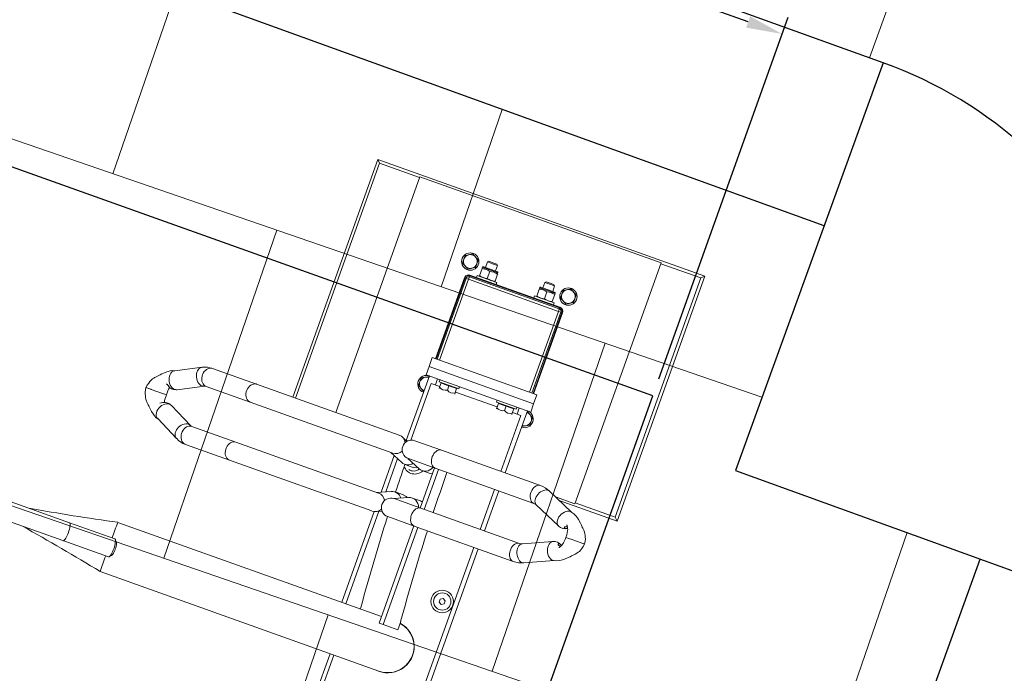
# Model space of a CAD drawing. Header units: metres. Extents: x 134157 to 138734, y 451157 to 455772.
# Tile 680 of 1056: x 136616.602 to 136617.736, y 453959.782 to 453960.535. Entities that reach past the tile are written whole.
import ezdxf

# ---------------------------------------------------------------- set-up
doc = ezdxf.new("R2010")
doc.units = ezdxf.units.M
doc.linetypes.add('TR18X20__G2', pattern=[2.6, 1, -0.4, 0, -0.4, 0, -0.4, 0, -0.4])
doc.layers.add('-DR-alg-hulplijnen', color=210, linetype='Continuous', plot=False)
doc.layers.add('-DR-nw-gr-arc-gras', color=7, linetype='Continuous', true_color=0xb5d5a4)
for name, color, linetype in [('-DR-nw-inr-fietsparkeren Tulip Traverse', 2, 'Continuous'), ('-DR-nw-vh-band 18-20x25', 2, 'TR18X20__G2'), ('-DR-nw-vh-band 18-20x25 hoekblok R 0.50 uitwendig', 2, 'Continuous'), ('-DR-nw-vh-kantverharding', 3, 'Continuous'), ('VELOPA-FIG15', 1, 'Continuous'), ('VELOPA-FIG25', 1, 'Continuous')]:
    doc.layers.add(name, color=color, linetype=linetype)
doc.layers.add('-DR-nw-vh-arc-halfverharding stabilizer', color=7, linetype='Continuous', lineweight=9, true_color=0xe2e1c1, transparency=0.1)
doc.layers.add('-DR-nw-vh-arc-sbs df Drainflow', color=7, linetype='Continuous', lineweight=9, true_color=0xb9747c)
doc.layers.add('-DR-nw-vh-arc-tegels 300x300x45', color=253, linetype='Continuous', lineweight=9)
doc.styles.add('2-5TXT', font='arial.ttf')
doc.dimstyles.new('VELOPA-drukwerk', dxfattribs={"dimscale": 0, "dimtxt": 2.5, "dimasz": 2, "dimexe": 1, "dimexo": 1, "dimgap": 1, "dimtad": 1, "dimdec": 0, "dimdsep": 46, "dimtxsty": '2-5TXT', "dimcen": 8, "dimadec": 1, "dimazin": 0, "dimtfac": 1, "dimtdec": 0, "dimtmove": 0, "dimatfit": 3, "dimfxl": 1, "dimtolj": 1, "dimtzin": 0, "dimarcsym": 0})
pattern_1 = [(115.335625, (136419.71802, 453326.2367), (-0.223681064, -0.105903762), [0.06, -0.187485]), (205.335625, (136419.71802, 453326.2367), (0.105903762, -0.223681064), [0.06, -0.187485])]

# ---------------------------------------------------------------- blocks, each defined once
blk = doc.blocks.new('*D2307')
at = {"layer": '-DR-alg-hulplijnen', "color": 0, "lineweight": -2, "ltscale": 4, "transparency": 16777216}
for p, q in [((129.3, -10), (-313.6, -10)), ((-292.9, -51.4), (-292.9, -3593.6)), ((129.3, -3635), (-313.6, -3635))]:
    blk.add_line(p, q, dxfattribs=at)
at = {"layer": '-DR-alg-hulplijnen', "color": 0, "ltscale": 4, "transparency": 16777216}
for points in [[(-299.8, -51.4), (-285.9, -51.4), (-292.9, -10)], [(-299.8, -3593.6), (-285.9, -3593.6), (-292.9, -3635)]]:
    blk.add_solid(points, dxfattribs=at)
at = {"layer": 'Defpoints', "color": 0, "ltscale": 4, "transparency": 16777216}
for p in [(150, -10), (-292.9, -3635), (150, -3635)]:
    blk.add_point(p, dxfattribs=at)
at = {"layer": '-DR-alg-hulplijnen', "color": 0, "ltscale": 4, "transparency": 16777216, "insert": (-340, -1822.5), "char_height": 51.79, "attachment_point": 5, "rotation": 90, "style": '2-5TXT'}
blk.add_mtext('\\A1;3625', dxfattribs=at)
blk = doc.blocks.new('Tulip Traverse')
at = {"layer": 'VELOPA-FIG15', "color": 252, "linetype": 'Continuous', "lineweight": 9}
for p, q in [((-55, 59.3), (-55, 60)), ((-55, 58), (-55, 59.3)), ((-55, 55), (-55, 58)), ((55, 64), (55, -64)), ((-60, 55), (-59.3, 55)), ((-59.3, 55), (-58, 55)), ((-55, 55), (-58, 55)), ((-55, -55), (-55, 55)), ((-55, 55), (44, 55)), ((72.5, 50), (65, 50)), ((-73.5, 44.4), (-73.5, 25.6)), ((-73.5, -25.6), (-73.5, -44.4)), ((-60, -55), (-59.3, -55)), ((-59.3, -55), (-58, -55)), ((-58, -55), (-55, -55)), ((44, -55), (-55, -55)), ((-55, -55), (-55, -58)), ((72.5, -50), (65, -50)), ((-55, -58), (-55, -59.3)), ((-55, -60), (-55, -59.3))]:
    blk.add_line(p, q, dxfattribs=at)
at = {"layer": 'VELOPA-FIG15', "color": 252, "linetype": 'Continuous', "lineweight": 9, "flags": 128}
for points in [[(163.7, 106), (163.4, 105.5), (162.6, 104.5), (161.5, 103.7), (160.2, 103.1), (158.6, 102.8), (156.9, 102.7), (155.1, 102.8), (153.2, 103.2), (151.3, 103.8), (149.5, 104.7), (147.9, 105.7), (146.4, 106.9), (145.2, 108.2), (144.2, 109.6), (143.6, 111), (143.2, 112.4), (143.2, 113.7), (143.6, 114.9), (143.6, 115)], [(211.3, 106), (211.6, 105.5), (212.4, 104.5), (213.5, 103.7), (214.8, 103.1), (216.4, 102.8), (218.1, 102.7), (219.9, 102.8), (221.8, 103.2), (223.7, 103.8), (225.5, 104.7), (227.1, 105.7), (228.6, 106.9), (229.8, 108.2), (230.8, 109.6), (231.4, 111), (231.8, 112.4), (231.8, 113.7), (231.4, 114.9), (231.4, 115)], [(163, 102.9), (162.8, 101.6), (162.3, 100.3), (161.4, 99.1), (160.3, 98), (158.9, 97.1), (157.2, 96.4), (155.4, 95.8), (153.5, 95.5), (151.5, 95.5), (149.6, 95.7), (147.7, 96.1), (145.9, 96.7), (144.4, 97.5), (143.1, 98.5), (142.1, 99.7), (141.4, 100.9), (141, 102.2), (141, 102.9)], [(212, 102.9), (212.2, 101.6), (212.7, 100.3), (213.6, 99.1), (214.7, 98), (216.1, 97.1), (217.8, 96.4), (219.6, 95.8), (221.5, 95.5), (223.5, 95.5), (225.4, 95.7), (227.3, 96.1), (229.1, 96.7), (230.6, 97.5), (231.9, 98.5), (232.9, 99.7), (233.6, 100.9), (234, 102.2), (234, 102.9)], [(163, -18.1), (162.8, -19.4), (162.3, -20.7), (161.4, -21.9), (160.3, -23), (158.9, -23.9), (157.2, -24.6), (155.4, -25.2), (153.5, -25.5), (151.5, -25.5), (149.6, -25.3), (147.7, -24.9), (145.9, -24.3), (144.4, -23.5), (143.1, -22.5), (142.1, -21.3), (141.4, -20.1), (141, -18.8), (141, -18.1)], [(212, -18.1), (212.2, -19.4), (212.7, -20.7), (213.6, -21.9), (214.7, -23), (216.1, -23.9), (217.8, -24.6), (219.6, -25.2), (221.5, -25.5), (223.5, -25.5), (225.4, -25.3), (227.3, -24.9), (229.1, -24.3), (230.6, -23.5), (231.9, -22.5), (232.9, -21.3), (233.6, -20.1), (234, -18.8), (234, -18.1)], [(163, -244.2), (162.8, -245.7), (162.3, -247.1), (161.4, -248.5), (160.3, -249.7), (158.9, -250.7), (157.2, -251.6), (155.4, -252.1), (153.5, -252.5), (151.5, -252.5), (149.6, -252.3), (147.7, -251.9), (145.9, -251.2), (144.4, -250.2), (143.1, -249.1), (142.1, -247.8), (141.4, -246.4), (141, -244.9), (141, -244.2)], [(212, -244.2), (212.2, -245.7), (212.7, -247.1), (213.6, -248.5), (214.7, -249.7), (216.1, -250.7), (217.8, -251.6), (219.6, -252.1), (221.5, -252.5), (223.5, -252.5), (225.4, -252.3), (227.3, -251.9), (229.1, -251.2), (230.6, -250.2), (231.9, -249.1), (232.9, -247.8), (233.6, -246.4), (234, -244.9), (234, -244.2)], [(163, -298.2), (162.8, -299.7), (162.3, -301.2), (161.4, -302.5), (160.3, -303.7), (158.9, -304.8), (157.2, -305.6), (155.4, -306.2), (153.5, -306.5), (151.5, -306.6), (149.6, -306.4), (147.7, -305.9), (145.9, -305.2), (144.4, -304.3), (143.1, -303.1), (142.1, -301.8), (141.4, -300.4), (141, -299), (141, -298.2)], [(164.1, -302.7), (163.9, -304.2), (163.4, -305.8), (162.6, -307.3), (161.5, -308.7), (160.2, -310.1), (158.6, -311.2), (156.9, -312.2), (155.1, -312.9), (153.2, -313.4), (151.3, -313.6), (149.5, -313.5), (147.9, -313.1), (146.4, -312.5), (145.2, -311.6), (144.2, -310.6), (143.8, -309.9)], [(163.5, -300), (163.9, -301.2), (164.1, -302.7)], [(211.5, -300), (211.1, -301.2), (210.9, -302.7)], [(210.9, -302.7), (211.1, -304.2), (211.6, -305.8), (212.4, -307.3), (213.5, -308.7), (214.8, -310.1), (216.4, -311.2), (218.1, -312.2), (219.9, -312.9), (221.8, -313.4), (223.7, -313.6), (225.5, -313.5), (227.1, -313.1), (228.6, -312.5), (229.8, -311.6), (230.8, -310.6), (231.2, -309.9)], [(212, -298.2), (212.2, -299.7), (212.7, -301.2), (213.6, -302.5), (214.7, -303.7), (216.1, -304.8), (217.8, -305.6), (219.6, -306.2), (221.5, -306.5), (223.5, -306.6), (225.4, -306.4), (227.3, -305.9), (229.1, -305.2), (230.6, -304.3), (231.9, -303.1), (232.9, -301.8), (233.6, -300.4), (234, -299), (234, -298.2)], [(375, -390.9), (373, -391), (371.1, -391.1), (369.4, -391.3), (367.8, -391.6), (366.4, -391.9), (365.3, -392.3), (364.5, -392.8), (364.1, -393.2), (364, -393.6)], [(386, -393.6), (385.9, -393.2), (385.5, -392.8), (384.7, -392.3), (383.6, -391.9), (382.2, -391.6), (380.6, -391.3), (378.9, -391.1), (377, -391), (375, -390.9)]]:
    blk.add_lwpolyline(points, dxfattribs=at)
at = {"layer": 'VELOPA-FIG25', "color": 252, "linetype": 'Continuous', "lineweight": 9}
for p, q in [((-150, 200), (-150, -200)), ((-146.5, 196.5), (-150, 200)), ((150, 200), (-150, 200)), ((-146.5, 196.5), (-146.5, 147.5)), ((146.5, 196.5), (-146.5, 196.5)), ((146.5, 196.5), (150, 200)), ((146.5, 147.5), (146.5, 196.5)), ((150, 129.3), (150, 200)), ((187.5, 172), (187.5, 173.7)), ((187.5, 171.6), (187.5, 172)), ((187.5, 157.2), (187.5, 171.6)), ((-147.5, 147.5), (-147.5, -147.5)), ((147.5, 147.5), (-147.5, 147.5)), ((147.5, 123.7), (147.5, 147.5)), ((187.5, 157.2), (187.5, 156.9)), ((187.5, 156.9), (187.5, 150.7)), ((157.9, 147), (143.6, 115)), ((163.7, 106), (178, 138.2)), ((197, 138.2), (211.3, 106)), ((231.4, 115), (217.1, 147)), ((141, 102.9), (141, -18.1)), ((163, -18.1), (163, 102.9)), ((212, 102.9), (212, -18.1)), ((234, -18.1), (234, 102.9)), ((-70.4, 68), (-79.6, 68)), ((-55, 60), (44, 60)), ((44, 59.3), (-55, 59.3)), ((-55, 58), (44, 58)), ((44, 64), (44, -64)), ((55, 64), (44, 64)), ((65, 64), (55, 64)), ((65, 64), (65, -64)), ((141, 60), (65, 60)), ((79.6, 68), (70.4, 68)), ((212, 60), (163, 60)), ((516, 60), (234, 60)), ((-79.6, 52), (-70.4, 52)), ((-60, 47), (-62.5, 47)), ((-62.5, 23), (-62.5, 47)), ((-60, -55), (-60, 55)), ((-59.3, 55), (-59.3, -55)), ((-58, 55), (-58, -55)), ((67.5, 47), (65, 47)), ((67.5, 47), (67.5, 23)), ((141, 54.7), (72.5, 54.7)), ((72.5, 54.7), (72.5, 44.5)), ((212, 54.7), (163, 54.7)), ((516, 54.7), (234, 54.7)), ((-81.2, 41), (-82.5, 39.7)), ((-82.5, 39.7), (-82.5, 35)), ((-82.5, 35), (-82.5, 30.2)), ((-74.5, 41), (-81.2, 41)), ((-81.2, 41), (-81.2, 35)), ((-81.2, 35), (-81.2, 29)), ((-74.5, 43.4), (-74.5, 26.6)), ((-72.5, 44.4), (-73.5, 44.4)), ((-71.8, 44.5), (-72.4, 44.5)), ((-71.8, 44.5), (-63.2, 44.5)), ((-71.8, 35), (-63.2, 35)), ((-62.6, 44.5), (-63.2, 44.5)), ((-62.5, 41), (-63, 41)), ((-62.5, 44.5), (-62.5, 44.5)), ((68.2, 44.5), (67.5, 44.5)), ((68.2, 44.5), (73.5, 44.5)), ((68.2, 39.7), (68.2, 44.5)), ((68.2, 35), (68.2, 39.7)), ((68.2, 35), (73.5, 35)), ((68.2, 30.2), (68.2, 35)), ((73.5, 44.5), (75, 44.5)), ((75, 44.5), (75, 44.5)), ((301.5, 41.5), (303.3, 44.5)), ((303.3, 38.5), (301.5, 41.5)), ((303.3, 44.5), (306.7, 44.5)), ((306.7, 38.5), (303.3, 38.5)), ((306.7, 44.5), (308.5, 41.5)), ((308.5, 41.5), (306.7, 38.5)), ((-82.5, 30.2), (-81.2, 29)), ((-81.2, 29), (-74.5, 29)), ((-73.5, 25.6), (-72.5, 25.6)), ((-72.5, 25.5), (-72.5, 25.5)), ((-72.4, 25.5), (-71.8, 25.5)), ((-63.2, 25.5), (-71.8, 25.5)), ((-63.2, 25.5), (-62.6, 25.5)), ((-63, 29), (-62.5, 29)), ((-62.5, 23), (-60, 23)), ((65, 23), (67.5, 23)), ((67.5, 25.5), (68.2, 25.5)), ((68.2, 25.5), (68.2, 30.2)), ((68.2, 25.5), (73.5, 25.5)), ((72.5, 25.5), (72.5, -25.5)), ((73.5, 25.5), (75, 25.5)), ((343, 4.2), (353, 4.2)), ((353, -13.7), (353, 4.2)), ((405.2, -341.2), (405.2, -0.1)), ((141, -18.1), (141, -50.6)), ((163, -13.7), (212, -13.7)), ((163, -50.6), (163, -18.1)), ((163, -18.6), (212, -18.6)), ((170.7, -31.3), (170.7, -21.2)), ((204.3, -21.2), (204.3, -31.3)), ((212, -18.1), (212, -50.6)), ((234, -13.7), (353, -13.7)), ((234, -50.6), (234, -18.1)), ((234, -18.6), (353, -18.6)), ((344.8, -18.6), (344.8, -341.1)), ((353, -13.7), (353, -18.6)), ((-81.2, -29), (-82.5, -30.2)), ((-82.5, -30.2), (-82.5, -35)), ((-74.5, -29), (-81.2, -29)), ((-81.2, -29), (-81.2, -35)), ((-74.5, -26.6), (-74.5, -43.4)), ((-72.5, -25.6), (-73.5, -25.6)), ((-71.8, -25.5), (-72.4, -25.5)), ((-71.8, -25.5), (-63.2, -25.5)), ((-62.6, -25.5), (-63.2, -25.5)), ((-62.5, -29), (-63, -29)), ((-60, -23), (-62.5, -23)), ((-62.5, -47), (-62.5, -23)), ((-62.5, -25.5), (-62.5, -25.5)), ((67.5, -23), (65, -23)), ((67.5, -23), (67.5, -47)), ((68.2, -25.5), (67.5, -25.5)), ((68.2, -25.5), (73.5, -25.5)), ((68.2, -30.2), (68.2, -25.5)), ((68.2, -35), (68.2, -30.2)), ((73.5, -25.5), (75, -25.5)), ((75, -25.5), (75, -25.5)), ((-82.5, -35), (-82.5, -39.8)), ((-82.5, -39.8), (-81.2, -41)), ((-81.2, -35), (-81.2, -41)), ((-81.2, -41), (-74.5, -41)), ((-73.5, -44.4), (-72.5, -44.4)), ((-72.5, -44.5), (-72.5, -44.5)), ((-72.4, -44.5), (-71.8, -44.5)), ((-71.8, -35), (-63.2, -35)), ((-63.2, -44.5), (-71.8, -44.5)), ((-63.2, -44.5), (-62.6, -44.5)), ((-63, -41), (-62.5, -41)), ((67.5, -44.5), (68.2, -44.5)), ((68.2, -35), (73.5, -35)), ((68.2, -39.8), (68.2, -35)), ((68.2, -44.5), (68.2, -39.8)), ((68.2, -44.5), (73.5, -44.5)), ((72.5, -44.5), (72.5, -55.3)), ((73.5, -44.5), (75, -44.5)), ((163, -51.2), (169.8, -35.5)), ((170.7, -52.2), (170.7, -42.1)), ((204.3, -42.1), (204.3, -52.2)), ((205.2, -35.5), (212, -51.2)), ((344.8, -44.5), (343, -44.5)), ((-70.4, -52), (-79.6, -52)), ((-62.5, -47), (-60, -47)), ((65, -47), (67.5, -47)), ((72.5, -55.3), (142, -55.3)), ((163, -72.1), (169.8, -56.4)), ((205.2, -56.4), (212, -72.1)), ((405.2, -55.3), (516, -55.3)), ((-79.6, -68), (-70.4, -68)), ((-55, -58), (44, -58)), ((-55, -59.3), (44, -59.3)), ((-55, -60), (44, -60)), ((55, -64), (44, -64)), ((65, -64), (55, -64)), ((144, -60), (65, -60)), ((70.4, -68), (79.6, -68)), ((144.8, -58.9), (141.9, -65.6)), ((209.9, -67.3), (165.1, -67.3)), ((207.8, -62.4), (167.2, -62.4)), ((233.1, -65.6), (230.2, -58.9)), ((344.8, -62.4), (231.7, -62.4)), ((344.8, -67.3), (233.7, -67.3)), ((516, -60), (405.2, -60)), ((141, -69.9), (141, -244.2)), ((163, -244.2), (163, -69.9)), ((212, -69.9), (212, -244.2)), ((234, -244.2), (234, -69.9)), ((-147.5, -147.5), (141, -147.5)), ((-146.5, -147.5), (-146.5, -196.5)), ((-146.5, -196.5), (-150, -200)), ((-150, -200), (141, -200)), ((-146.5, -196.5), (141, -196.5)), ((141, -244.2), (141, -298.2)), ((163, -298.2), (163, -244.2)), ((212, -244.2), (212, -298.2)), ((234, -298.2), (234, -244.2)), ((177.8, -328.3), (163.5, -300)), ((211.5, -300), (197.2, -328.3)), ((143.8, -309.9), (158.2, -338.2)), ((216.8, -338.2), (231.2, -309.9)), ((178.1, -329), (177.9, -328.4)), ((197.1, -328.4), (196.9, -329.1)), ((187.5, -339.9), (187.5, -337.9)), ((187.5, -339.9), (187.5, -340.3)), ((364, -338.1), (364, -393.6)), ((366.8, -335.1), (364.3, -337.4)), ((385.7, -337.4), (383.2, -335.1)), ((386, -393.6), (386, -338.1)), ((187.5, -356.6), (187.5, -340.3)), ((187.5, -357), (187.5, -356.6)), ((187.5, -363), (187.5, -357)), ((364, -393.6), (364, -572.7)), ((386, -393.6), (386, -572.7))]:
    blk.add_line(p, q, dxfattribs=at)
at = {"layer": 'VELOPA-FIG25', "color": 252, "linetype": 'Continuous', "lineweight": 9, "flags": 128}
for points in [[(187.5, 173.7), (184.2, 173.2), (181.6, 172.5), (179.7, 171.7), (177.6, 170.8), (176.1, 169.9), (174.7, 168.9), (172.8, 167.3), (171.1, 165.5), (170.4, 164.7), (169.7, 164.2), (168.2, 162.9), (166.5, 161.2), (163.2, 157.6), (161.8, 155.7), (160.3, 153.2), (158.8, 150.1), (157.6, 146.2)], [(217.4, 146.2), (216.2, 150.1), (214.7, 153.2), (213.2, 155.7), (211.8, 157.6), (208.5, 161.2), (206.8, 162.9), (205.3, 164.2), (204.6, 164.7), (203.9, 165.5), (202.2, 167.3), (200.3, 168.9), (198.9, 169.9), (197.4, 170.8), (195.3, 171.7), (193.4, 172.5), (190.8, 173.2), (187.5, 173.7)], [(173.5, 147), (173.5, 147), (173.6, 147.1), (174, 147.4), (174.7, 147.9), (175.6, 148.5), (176.8, 149.1), (178.2, 149.7), (179.8, 150.1), (181.8, 150.5), (184.4, 150.8), (187.5, 150.7)], [(177, 149.2), (177.2, 148.8), (177.7, 147.7), (178, 146.6), (178, 145.8), (177.9, 145.3), (177.6, 145.1), (177.1, 145.2), (176.5, 145.6), (176, 146.3), (175.8, 147.3), (175.7, 148.4), (175.7, 148.5)], [(187.5, 150.7), (190.1, 150.8), (192.4, 150.6), (194.3, 150.4), (195.8, 150), (198.1, 149.2), (200, 148.1), (200.7, 147.6), (201.1, 147.3), (201.3, 147.2), (201.3, 147.2)], [(197, 146), (197.1, 145.4), (197.3, 145.1), (197.8, 145.1), (198.4, 145.4), (199, 146.2), (199.2, 147.3), (199.3, 148.4), (199.3, 148.5)], [(157.7, 146.2), (157.6, 145.2), (157.8, 143.7), (158.3, 142.2), (159.3, 140.7), (160.6, 139.3), (162.2, 137.9), (164, 136.8), (166, 135.9), (168, 135.3), (170, 134.9), (172, 134.9), (173.8, 135.1), (175.4, 135.7), (176.7, 136.5), (177.7, 137.5), (178, 138.3)], [(217.3, 146.2), (217.5, 145.2), (217.3, 143.7), (216.7, 142.2), (215.7, 140.7), (214.4, 139.3), (212.8, 137.9), (211, 136.8), (209, 135.9), (207, 135.3), (205, 134.9), (203, 134.9), (201.2, 135.1), (199.6, 135.7), (198.3, 136.5), (197.3, 137.5), (197, 138.3)], [(-79.6, 68), (-80.6, 66.3), (-81.6, 64.5), (-83.1, 61.9), (-84.2, 60)], [(-84.2, 60), (-83.3, 58.3), (-82.2, 56.5), (-80.7, 53.9), (-79.6, 52)], [(-65.8, 60), (-66.7, 61.7), (-67.8, 63.5), (-69.3, 66.1), (-70.4, 68)], [(-70.4, 52), (-69.4, 53.7), (-68.4, 55.5), (-66.9, 58.1), (-65.8, 60)], [(70.4, 68), (69.4, 66.3), (68.4, 64.5), (66.9, 61.9), (65.8, 60)], [(84.2, 60), (83.3, 61.7), (82.2, 63.5), (80.7, 66.1), (79.6, 68)], [(-71.8, 44.5), (-72.4, 41.3), (-72.4, 41)], [(-62.6, 41), (-62.6, 41.5), (-63.2, 44.5)], [(-72.4, 29), (-72.4, 28.5), (-71.8, 25.5)], [(-63.2, 25.5), (-62.6, 28.7), (-62.6, 29)], [(170.6, -21.2), (170.7, -21.1), (170.2, -18.6)], [(204.4, -21.2), (204.3, -21.1), (204.8, -18.6)], [(-71.8, -25.5), (-72.4, -28.7), (-72.4, -29)], [(-62.6, -29), (-62.6, -28.5), (-63.2, -25.5)], [(-72.4, -41), (-72.4, -41.5), (-71.8, -44.5)], [(-63.2, -44.5), (-62.6, -41.3), (-62.6, -41)], [(169.1, -37), (170.1, -38.6), (170.6, -42.1)], [(205.9, -37), (204.9, -38.6), (204.4, -42.1)], [(-79.6, -52), (-80.6, -53.7), (-81.6, -55.5), (-83.1, -58.1), (-84.2, -60)], [(-65.8, -60), (-66.7, -58.3), (-67.8, -56.5), (-69.3, -53.9), (-70.4, -52)], [(-84.2, -60), (-83.3, -61.7), (-82.2, -63.5), (-80.7, -66.1), (-79.6, -68)], [(-70.4, -68), (-69.4, -66.3), (-68.4, -64.5), (-66.9, -61.9), (-65.8, -60)], [(65.8, -60), (66.7, -61.7), (67.8, -63.5), (69.3, -66.1), (70.4, -68)], [(79.6, -68), (80.6, -66.3), (81.6, -64.5), (83.1, -61.9), (84.2, -60)], [(144.1, -60.4), (143.9, -59.5), (143.7, -57.8)], [(178.5, -331.1), (178.3, -329.5), (177.8, -328.3)], [(196.6, -331.1), (196.8, -329.5), (197.2, -328.3)], [(158.1, -338), (158.8, -340.4), (160.2, -343.1), (161.5, -345.1), (162.6, -346.5), (163.6, -347.8), (165, -349.4), (166.7, -351), (168.5, -352.6), (170, -354.2), (171.3, -355.6), (172.5, -356.8), (173.4, -357.5), (174.3, -358.2), (175.6, -359.1), (177.5, -360.2), (179.4, -361), (181.6, -361.8), (184.4, -362.5), (187.5, -363)], [(158.2, -338.2), (158.3, -338.5), (159.3, -339.8), (160.6, -340.8), (162.2, -341.5), (164, -341.9), (166, -341.9), (168, -341.6), (170, -341), (172, -340.2), (173.8, -339), (175.4, -337.6), (176.7, -336.1), (177.7, -334.4), (178.3, -332.7), (178.5, -331.1)], [(176.9, -339.6), (176.6, -340.1), (176, -341.1), (175.8, -341.8), (175.7, -342), (175.7, -341.8), (175.8, -341.3), (175.8, -340.6)], [(187.5, -363), (190.4, -362.6), (193, -361.9), (195.1, -361.2), (196.9, -360.4), (198.8, -359.4), (200.2, -358.6), (201.2, -357.9), (203.6, -355.8), (205.4, -353.8), (206.2, -352.9), (207.2, -352), (208.4, -351), (209.7, -349.7), (211.4, -347.8), (213.5, -345.1), (215, -342.8), (216.3, -340.1), (217, -338)], [(216.8, -338.2), (216.7, -338.5), (215.7, -339.8), (214.4, -340.8), (212.8, -341.5), (211, -341.9), (209, -341.9), (207, -341.6), (205, -341), (203, -340.2), (201.2, -339), (199.6, -337.6), (198.3, -336.1), (197.3, -334.4), (196.8, -332.7), (196.6, -331.1)], [(375, -335.4), (373, -335.4), (371.1, -335.6), (369.4, -335.8), (367.8, -336.1), (366.4, -336.4), (365.3, -336.8), (364.5, -337.2), (364.1, -337.7), (364, -338.1)], [(366.8, -335.1), (366.9, -335), (367.6, -334.6), (368.7, -334.3), (370, -334), (371.5, -333.8), (373.2, -333.6), (375, -333.6)], [(375, -333.6), (376.8, -333.6), (378.5, -333.8), (380, -334), (381.3, -334.3), (382.4, -334.6), (383.1, -335), (383.2, -335.1)], [(386, -338.1), (385.9, -337.7), (385.5, -337.2), (384.7, -336.8), (383.6, -336.4), (382.2, -336.1), (380.6, -335.8), (378.9, -335.6), (377, -335.4), (375, -335.4)]]:
    blk.add_lwpolyline(points, dxfattribs=at)
at = {"layer": 'VELOPA-FIG25', "color": 252, "linetype": 'Continuous', "lineweight": 9}
for centre, radius in [((-75, 60), 10), ((-75, 60), 7.99), ((305, 41.5), 13), ((305, 41.5), 10), ((-75, -60), 10), ((-75, -60), 7.99)]:
    blk.add_circle(centre, radius, dxfattribs=at)
for centre, radius, start, end in [((166.8, 142.9), 12.2, 337.8623, 31.5529), ((206.5, 142.7), 10.6, 146.3903, 204.8393), ((203.7, 145.5), 6.81, 146.8818, 175.2477), ((170.6, 102.9), 29.6, 155.7861, 179.8928), ((204.3, 102.8), 29.7, 0.1514, 24.1697), ((170.6, 102.9), 7.55, 155.1668, 179.6512), ((204.3, 102.8), 7.74, 0.6543, 24.5277), ((75, 60), 10, 0, 180), ((-55, 55), 5, 90, 180), ((-55, 55), 4.33, 90, 180), ((-55, 55), 3, 90, 180), ((75, 60), 7.99, 0, 180), ((-73.5, 43.4), 1, 90, 180), ((-56.6, 39.7), 15.9, 162.623, 197.377), ((-56.6, 30.2), 15.9, 162.623, 197.377), ((-78.4, 39.7), 15.9, 342.623, 17.377), ((-78.4, 30.2), 15.9, 342.623, 17.377), ((66.3, 39.7), 8.65, 326.7092, 33.2908), ((66.3, 39.7), 8.65, 326.7092, 33.2908), ((66.3, 30.2), 8.65, 326.7092, 33.2908), ((66.3, 30.2), 8.65, 326.7092, 33.2908), ((-73.5, 26.6), 1, 180, 270), ((375, -0.2), 30.5, 351.3116, 171.5322), ((375, 0), 30.1, 359.7685, 171.8778), ((151.8, 2374.2), 2377.7, 271.9815, 274.6127), ((143.9, 2582.8), 2586.4, 270.4234, 271.5091), ((159.9, -31.2), 10.8, 336.6454, 73.2251), ((215.1, -31.2), 10.8, 106.7749, 203.3546), ((-73.5, -26.6), 1, 90, 180), ((-56.6, -30.2), 15.9, 162.623, 197.377), ((-78.4, -30.2), 15.9, 342.623, 17.377), ((66.3, -30.2), 8.65, 326.7092, 33.2908), ((66.3, -30.2), 8.65, 326.7092, 33.2908), ((165, -42), 13, 308.5211, 64.2094), ((-73.5, -43.4), 1, 180, 270), ((-56.6, -39.8), 15.9, 162.623, 197.377), ((-78.4, -39.8), 15.9, 342.623, 17.377), ((66.3, -39.8), 8.65, 326.7092, 33.2908), ((66.3, -39.8), 8.65, 326.7092, 33.2908), ((160, -52.2), 10.6, 336.4239, 53.9235), ((165, -43.5), 10, 344.534, 60), ((215, -52.2), 10.6, 126.0765, 203.5761), ((151.8, 2325.5), 2377.7, 271.9815, 274.6127), ((-55, -55), 5, 180, 270), ((-55, -55), 4.33, 180, 270), ((-55, -55), 3, 180, 270), ((152, -50.6), 11, 180, 0), ((143.9, 2532.4), 2584.7, 270.5924, 271.3342), ((223, -50.6), 11, 180, 0), ((75, -60), 10, 180, 270), ((75, -60), 7.99, 180, 0), ((75, -60), 10, 270, 0), ((151.8, -69.9), 10.8, 117.2731, 179.8312), ((152.2, -69.9), 10.8, 0.2889, 62.6068), ((222.8, -69.9), 10.8, 117.3932, 179.7111), ((223.2, -69.9), 10.8, 0.1688, 62.7269), ((166.8, -298.1), 25.8, 180.2355, 207.0877), ((167, -298.1), 3.97, 181.9945, 208.1185), ((208.1, -298.1), 3.91, 331.6748, 358.2049), ((208.3, -298.1), 25.7, 332.8595, 359.8173), ((169.3, -333.5), 9.75, 321.0819, 23.2647), ((184.6, -315.5), 22.6, 253.7081, 277.3997), ((190.4, -314.6), 23.4, 262.9442, 285.569), ((208.2, -333.6), 12.2, 160.5636, 222.1963), ((-2308.5, -892.7), 2710, 9.5497, 11.7415), ((359.7, 230.5), 571.9, 268.5109, 270.4289), ((3112.6, -902.9), 2765.1, 168.2804, 170.4286), ((391, 146.7), 488.1, 269.4088, 271.6564)]:
    blk.add_arc(centre, radius, start, end, dxfattribs=at)
blk = doc.blocks.new('Tulip fietsenrek rail')
at = {"layer": '-DR-alg-hulplijnen'}
blk.add_lwpolyline([(3150, -1935), (3150, -10), (150, -10), (150, -1935)], close=True, dxfattribs=at)
at = {"layer": 'VELOPA-FIG15'}
blk.add_blockref('Tulip Traverse', (150, -200), dxfattribs=at)
at = {"layer": '-DR-alg-hulplijnen', "ltscale": 4}
dim = blk.add_linear_dim(base=(-292.9, -3635), p1=(150, -10), p2=(150, -3635), angle=90, dimstyle='VELOPA-drukwerk', override={"dimscale": 20.716723}, dxfattribs=at)
dim.commit()
dim.dimension.update_dxf_attribs({"geometry": '*D2307', "text_midpoint": (-340, -1822.5)})

msp = doc.modelspace()

# ---------------------------------------------------------------- hatches: boundary and pattern name
at = {"layer": '-DR-nw-gr-arc-gras', "transparency": 33554687}
h = msp.add_hatch(dxfattribs=at)
h.set_pattern_fill('AGR-BOLLEN', color=256, scale=0.1, pattern_type=2)
h.set_pattern_definition(pattern_1)
edge = h.paths.add_edge_path()
edge.add_arc((-7000776.8095, 3043164.5676), 7592527.9974, 340.05675056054, 340.05722562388)
edge.add_line((136455.7816, 453494.2543), (136455.1236, 453494.4934))
edge.add_arc((380495.2224, 364992.5484), 259592.3036, 160.066656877, 160.080445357)
edge.add_line((136433.8323, 453435.7615), (136433.8135, 453435.7683))
edge.add_line((136433.8135, 453435.7683), (136432.1795, 453431.2551))
edge.add_line((136432.1795, 453431.2551), (136432.1983, 453431.2483))
edge.add_line((136432.1983, 453431.2483), (136431.6776, 453429.8696))
edge.add_line((136431.6776, 453429.8696), (136432.3364, 453429.6312))
edge.add_line((136432.3364, 453429.6312), (136434.3093, 453435.0766))
h = msp.add_hatch(dxfattribs=at)
h.set_pattern_fill('AGR-BOLLEN', color=256, scale=0.1, pattern_type=2)
h.set_pattern_definition(pattern_1)
edge = h.paths.add_edge_path()
edge.add_line((136644.2753, 454017.4218), (136643.9351, 454016.4815))
edge.add_line((136643.9351, 454016.4815), (136643.8839, 454016.3403))
edge.add_line((136643.8839, 454016.3403), (136644.5422, 454016.1017))
edge.add_arc((1711333.9831, -116117.4265), 1674723.5818, 160.0956720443, 160.0966573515, ccw=False)
edge.add_line((136654.3469, 454043.1813), (136653.6889, 454043.4199))
edge.add_line((136653.6889, 454043.4199), (136653.6378, 454043.279))
edge.add_line((136653.6378, 454043.279), (136653.2975, 454042.3387))
edge.add_line((136653.2975, 454042.3387), (136644.2753, 454017.4218))
h = msp.add_hatch(dxfattribs=at)
h.set_pattern_fill('AGR-BOLLEN', color=256, scale=0.1, pattern_type=2)
h.set_pattern_definition(pattern_1)
h.paths.add_polyline_path([(136623.2818, 453954.4516, 0.016644), (136622.2926, 453951.4069), (136620.7154, 453945.9395, -0.016644), (136619.6481, 453942.6543), (136615.1747, 453930.3003), (136616.115, 453929.9599), (136620.5883, 453942.3138, 0.016644), (136621.6762, 453945.6623), (136623.2534, 453951.1297, -0.016644), (136624.222, 453954.1111), (136660.1396, 454053.2258), (136661.74, 454052.55), (136663.585, 454057.802), (136661.9934, 454058.3644), (136678.2856, 454103.4166), (136677.3454, 454103.7571)])
h = msp.add_hatch(dxfattribs=at)
h.set_pattern_fill('AGR-BOLLEN', color=256, scale=0.1, pattern_type=2)
h.set_pattern_definition(pattern_1)
edge = h.paths.add_edge_path()
edge.add_line((136622.3415, 453954.7921), (136627.9025, 453970.1503))
edge.add_line((136627.9025, 453970.1503), (136627.2444, 453970.389))
edge.add_line((136627.2444, 453970.389), (136627.1934, 453970.2481))
edge.add_line((136627.1934, 453970.2481), (136626.853, 453969.3078))
edge.add_line((136626.853, 453969.3078), (136622.0238, 453955.9706))
edge.add_line((136622.0238, 453955.9706), (136621.6837, 453955.0313))
edge.add_line((136621.6837, 453955.0313), (136621.3533, 453954.0897))
edge.add_arc((136668.5081, 453938.0751), 49.8, 161.24164, 163.90872)
edge.add_line((136620.6592, 453951.8781), (136619.082, 453946.4107))
edge.add_arc((136570.8488, 453960.3246), 50.2, 340.09465, 343.90872, ccw=False)
edge.add_line((136618.0496, 453943.2331), (136613.5763, 453930.8791))
edge.add_line((136613.5763, 453930.8791), (136614.2344, 453930.6408))
edge.add_line((136614.2344, 453930.6408), (136618.7078, 453942.9948))
edge.add_arc((136570.8488, 453960.3246), 50.9, 340.09465, 343.90872)
edge.add_line((136619.7546, 453946.2167), (136621.3318, 453951.6841))
edge.add_arc((136668.5081, 453938.0751), 49.1, 160.09465, 163.90872, ccw=False)
at = {"layer": '-DR-nw-vh-arc-halfverharding stabilizer'}
h = msp.add_hatch(dxfattribs=at)
h.set_pattern_fill('GRAVEL', color=256, scale=0.03)
h.set_pattern_definition([(228.0127875, (0.54864, 0.762), (-6.096000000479, -6.8579999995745), [0.102516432, -10.1491450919]), (184.969741, (0.48006, 0.6858), (9.1439999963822, 0.7620000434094), [0.175921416, -17.416214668]), (132.5104471, (0.3048, 0.67056), (7.6200000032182, -8.381999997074), [0.124044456, -12.2804168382]), (267.273689, (0.00762, 0.48006), (0.762000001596, 15.23999999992), [0.160201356, -15.8599312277]), (292.83365418, (0, 0.32004), (-3.810000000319, 9.1439999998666), [0.15709011, -15.5519423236]), (357.273689, (0.06096, 0.17526), (-15.23999999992, 0.762000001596), [0.160201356, -15.8599312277]), (37.69424047, (0.22098, 0.16764), (-9.9059999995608, -7.6200000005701), [0.211858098, -20.9739345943]), (72.25532837, (0.38862, 0.29718), (5.3340000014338, 16.7639999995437), [0.200015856, -19.8015769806]), (121.42956562, (0.44958, 0.48768), (-6.096000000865, 9.9059999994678), [0.1607439, -15.9136637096]), (175.2363583, (0.36576, 0.62484), (8.38199999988, -0.762000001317), [0.183513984, -8.992181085]), (222.3974378, (0.18288, 0.64008), (-9.1439999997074, -8.3820000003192), [0.237323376, -23.4950317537]), (138.81407483, (0.762, 0.47244), (-5.33399999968, 4.572000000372), [0.081001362, -8.0191697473]), (171.4692344, (0.70104, 0.52578), (9.906000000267, -1.5239999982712), [0.154104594, -15.2563916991]), (225, (0.54864, 0.54864), (-1e-16, -0.762), [0.107762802, -0.9698679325]), (203.19859051, (0.4953, 0.64008), (3.810000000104, 1.523999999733), [0.058032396, -5.7451867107]), (291.80140949, (0.44196, 0.61722), (-0.76200000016, 2.285999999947), [0.082069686, -4.021425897]), (30.96375653, (0.47244, 0.54102), (2.286000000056, 1.523999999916), [0.133295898, -4.3098894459]), (161.56505118, (0.58674, 0.6096), (1.52400000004, -0.76199999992), [0.096386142, -2.313269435]), (16.389540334, (0, 0.61722), (7.62, 2.286), [0.1350264, -13.3676480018]), (70.34617594, (0.12954, 0.65532), (-3.048000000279, -8.381999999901), [0.113279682, -11.2146647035]), (293.19859051, (0.58674, 0.762), (-1.523999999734, 3.810000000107), [0.11606403, -5.6871550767]), (343.61045967, (0.63246, 0.65532), (-7.6200000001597, 2.285999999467), [0.1350264, -13.3676480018]), (339.44395478, (0, 0.14478), (-3.81, 1.524), [0.13021056, -6.3803202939]), (294.7751406, (0.12192, 0.09906), (-3.810000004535, 8.381999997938), [0.109101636, -10.8010780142]), (66.80140949, (0.59436, 0), (1.52399999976, 3.810000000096), [0.11606403, -5.6871550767]), (17.35402464, (0.64008, 0.10668), (-9.905999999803, -3.0480000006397), [0.127734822, -12.645712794]), (69.44395478, (0.22098, 0), (-1.524000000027, -3.80999999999), [0.06510528, -6.4454255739]), (101.309932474, (0.54864, 0), (-0.762, 3.048), [0.03885438, -3.8465984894]), (165.96375653, (0.54102, 0.0381), (2.286, -0.762), [0.15709011, -2.9847163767]), (186.00900596, (0.38862, 0.0762), (7.6199999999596, 0.7620000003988), [0.1455801, -14.412409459]), (303.69006753, (0.47244, 0.47244), (-0.76200000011, 1.52399999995), [0.109897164, -2.6375329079]), (353.15722659, (0.5334, 0.381), (12.9540000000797, -1.5239999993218), [0.191867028, -18.9948027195]), (60.9453959, (0.7239, 0.35814), (-3.048000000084, -5.333999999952), [0.078452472, -7.7668176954]), (90, (0.762, 0.4267), (-0.762, 0.762), [0.04572, -0.71628]), (120.25643716, (0.37338, 0.09906), (3.047999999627, -5.334000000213), [0.105860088, -10.480182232]), (48.0127875, (0.32004, 0.1905), (6.0960000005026, 6.857999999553), [0.205032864, -10.0466286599]), (0, (0.4572, 0.3429), (0.762, 0.762), [0.19812, -0.56388]), (325.3048465, (0.65532, 0.3429), (7.6200000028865, -5.3339999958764), [0.120482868, -11.9277950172]), (254.0546041, (0.75438, 0.27432), (-0.761999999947, -3.048000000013), [0.110948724, -5.4364950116]), (207.64597536, (0.7239, 0.16764), (-14.478000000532, -7.6199999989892), [0.18064353, -17.8837393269]), (175.42607874, (0.56388, 0.08382), (-9.9059999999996, 0.7619999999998), [0.191108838, -18.9197539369])])
edge = h.paths.add_edge_path()
edge.add_line((136623.2818, 453954.4516), (136628.7762, 453969.6253))
edge.add_line((136628.7762, 453969.6253), (136627.9299, 453969.9317))
edge.add_line((136627.9299, 453969.9317), (136621.88, 453953.224))
edge.add_line((136621.88, 453953.224), (136619.38, 453944.5574))
edge.add_line((136619.38, 453944.5574), (136614.3285, 453930.6068))
edge.add_line((136614.3285, 453930.6068), (136615.1747, 453930.3003))
edge.add_line((136615.1747, 453930.3003), (136619.6481, 453942.6543))
edge.add_arc((136570.8488, 453960.3246), 51.9, 340.09465, 343.90872)
edge.add_line((136620.7154, 453945.9395), (136622.2926, 453951.4069))
edge.add_arc((136668.5081, 453938.0751), 48.1, 160.09465, 163.90872, ccw=False)
at = {"layer": '-DR-nw-vh-arc-sbs df Drainflow'}
h = msp.add_hatch(dxfattribs=at)
h.set_pattern_fill('AVH-SBS_KEIFORMAAT_ELLEBOOG_01', color=256, scale=3, angle=250, pattern_type=2)
h.set_pattern_definition([(250, (0, 0), (0.38451382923, 0.17930174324), [0.9, -0.3]), (340, (-0.2052, -0.56382), (0.38451382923, 0.17930174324), [0.9, -0.3]), (250, (0.03835, -0.3332), (0.38451382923, 0.17930174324), [0, -1.2]), (250, (0.0254, -0.80738), (0.38451382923, 0.17930174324), [0, -1.2])])
h.paths.add_polyline_path([(136621.6821, 453971.7686), (136620.3657, 453972.2453, 0.414214), (136619.9815, 453972.0654), (136616.1002, 453961.3464, 0.414214), (136616.2801, 453960.9622), (136617.5965, 453960.4856, -0.41419), (136617.8964, 453959.8452), (136618.0326, 453960.2213), (136622.3224, 453972.0685, -0.414192)])
at = {"layer": '-DR-nw-vh-arc-tegels 300x300x45'}
h = msp.add_hatch(dxfattribs=at)
h.set_pattern_fill('AVH-TEGEL_200X200_HALFST', color=256, scale=2, angle=71, pattern_type=2)
h.set_pattern_definition([(71, (0, 0), (-0.05887645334, 0.44332106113), [0.4, -0.4]), (161, (0, 0), (-0.13022726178, -0.37820743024), [])])
edge = h.paths.add_edge_path()
edge.add_line((136619.9637, 453972.6036), (136621.7502, 453971.9567))
edge.add_line((136621.7502, 453971.9567), (136621.8523, 453972.2388))
edge.add_line((136621.8523, 453972.2388), (136621.5702, 453972.3409))
edge.add_line((136621.5702, 453972.3409), (136621.6383, 453972.529))
edge.add_line((136621.6383, 453972.529), (136622.149, 453973.9393))
edge.add_line((136622.149, 453973.9393), (136622.2171, 453974.1274))
edge.add_line((136622.2171, 453974.1274), (136619.0737, 453979.2259))
edge.add_line((136619.0737, 453979.2259), (136618.2797, 453977.4658))
edge.add_line((136618.2797, 453977.4658), (136617.8609, 453977.659))
edge.add_line((136617.8609, 453977.659), (136616.918, 453975.615))
edge.add_line((136616.918, 453975.615), (136617.4981, 453974.2609))
edge.add_line((136617.4981, 453974.2609), (136610.5072, 453955.0234))
edge.add_line((136610.5072, 453955.0234), (136615.3663, 453954.519))
edge.add_line((136615.3663, 453954.519), (136615.637, 453954.4001))
edge.add_line((136615.637, 453954.4001), (136616.0161, 453955.321))
edge.add_arc((136569.7812, 453973.8242), 49.8, 338.18875, 340.09465)
edge.add_line((136616.6059, 453956.8689), (136617.7083, 453959.9133))
edge.add_line((136617.7083, 453959.9133), (136617.4262, 453960.0154))
edge.add_line((136617.4262, 453960.0154), (136617.5284, 453960.2975))
edge.add_line((136617.5284, 453960.2975), (136615.7419, 453960.9444))
edge.add_line((136615.7419, 453960.9444), (136619.9637, 453972.6036))

# ---------------------------------------------------------------- linework, layer by layer
at = {"layer": '-DR-nw-vh-band 18-20x25'}
msp.add_lwpolyline([(136617.5284, 453960.2975), (136615.7419, 453960.9444), (136619.9637, 453972.6036), (136621.7502, 453971.9567)], dxfattribs=at)
msp.add_lwpolyline([(136616.0159, 453955.3204, 0.008319), (136616.6059, 453956.8689), (136617.7083, 453959.9133)], format="xyb", dxfattribs=at)
at = {"layer": '-DR-nw-vh-band 18-20x25 hoekblok R 0.50 uitwendig'}
msp.add_lwpolyline([(136617.5965, 453960.4856), (136617.4262, 453960.0154), (136617.8964, 453959.8452)], dxfattribs=at)
at = {"layer": '-DR-nw-vh-kantverharding'}
msp.add_lwpolyline([(136612.787, 453947.4057), (136615.5575, 453953.7113, 0.016644), (136616.794, 453956.8008), (136617.8964, 453959.8452, 0.414214), (136617.5965, 453960.4856), (136616.2801, 453960.9622, -0.414214), (136616.1002, 453961.3464), (136619.9815, 453972.0654, -0.414214), (136620.3657, 453972.2453), (136621.6821, 453971.7686, 0.414214), (136622.3224, 453972.0685), (136628.3389, 453988.684, 0.414214), (136628.039, 453989.3244), (136626.7227, 453989.801, -0.414214), (136626.5427, 453990.1852), (136636.0418, 454016.4184, -0.414214)], format="xyb", dxfattribs=at)

# ---------------------------------------------------------------- block references
at = {"layer": '-DR-nw-inr-fietsparkeren Tulip Traverse', "xscale": 0.001, "yscale": 0.001, "zscale": 0.001, "rotation": 250.3356253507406}
msp.add_blockref('Tulip fietsenrek rail', (136617.3908, 453960.2395), dxfattribs=at)

doc.saveas('drawing.dxf')
